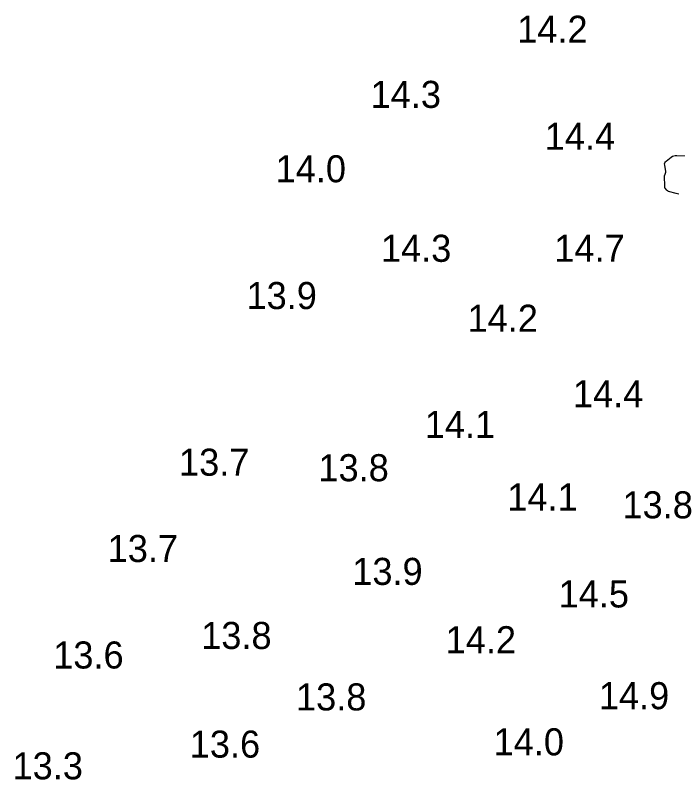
# Model space of a CAD drawing. Extents: x 1023796 to 1112670, y 656573 to 837340.
# Drawn here: x 1100938.2 to 1101060.7, y 690269.2 to 690410.4 of the extents above; entities that cross this region are included whole.
import ezdxf

# ---------------------------------------------------------------- set-up
doc = ezdxf.new("R2010")
doc.units = 0
doc.layers.add('V-CHAN-CONT-15FT', color=7, linetype='Continuous')
doc.layers.add('V-TOPO-SOUN', color=7, linetype='Continuous')

msp = doc.modelspace()

# ---------------------------------------------------------------- linework, layer by layer
at = {"layer": 'V-CHAN-CONT-15FT'}
msp.add_lwpolyline([(1101060.87, 690377.37), (1101060.62, 690377.45), (1101060.36, 690377.53), (1101058.98, 690377.9), (1101058.89, 690377.93), (1101058.81, 690377.98), (1101058.74, 690378.03), (1101058.67, 690378.1), (1101058.35, 690378.48), (1101058.32, 690378.52), (1101058.31, 690378.55), (1101058.3, 690378.6), (1101058.29, 690378.64), (1101058.3, 690378.82), (1101058.3, 690378.86), (1101058.29, 690378.91), (1101058.29, 690378.96), (1101058.29, 690379), (1101058.2, 690380.59), (1101058.2, 690380.67), (1101058.21, 690380.76), (1101058.23, 690380.84), (1101058.26, 690380.92), (1101058.4, 690381.24), (1101058.43, 690381.32), (1101058.45, 690381.41), (1101058.45, 690381.49), (1101058.44, 690381.57), (1101058.25, 690382.76), (1101058.24, 690382.98), (1101058.28, 690383.17), (1101058.38, 690383.35), (1101058.54, 690383.5), (1101059.48, 690384.24), (1101059.71, 690384.38), (1101059.95, 690384.48), (1101060.2, 690384.54), (1101060.47, 690384.55), (1101062.68, 690384.46)], dxfattribs=at)

# ---------------------------------------------------------------- texts
at = {"layer": 'V-TOPO-SOUN'}
for s, p in [('14.2 ', (1101030.99, 690405.37)), ('14.3 ', (1101003.89, 690393.33)), ('14.4 ', (1101036.08, 690385.58)), ('14.0 ', (1100986.34, 690379.58)), ('14.3 ', (1101005.8, 690364.88)), ('14.7 ', (1101037.85, 690364.88)), ('13.9 ', (1100980.96, 690356.15)), ('14.2 ', (1101021.81, 690351.95)), ('14.4 ', (1101041.29, 690338.01)), ('14.1 ', (1101013.91, 690332.34)), ('13.7 ', (1100968.49, 690325.35)), ('13.8 ', (1100994.25, 690324.33)), ('14.1 ', (1101029.16, 690318.92)), ('13.8 ', (1101050.45, 690317.47)), ('13.7 ', (1100955.3, 690309.4)), ('13.9 ', (1101000.51, 690305.17)), ('14.5 ', (1101038.64, 690301)), ('13.8 ', (1100972.59, 690293.33)), ('14.2 ', (1101017.77, 690292.54)), ('13.6 ', (1100945.24, 690289.72)), ('13.8 ', (1100990.11, 690281.97)), ('14.9 ', (1101046.08, 690282.2)), ('13.6 ', (1100970.47, 690273.25)), ('14.0 ', (1101026.63, 690273.67)), ('13.3 ', (1100937.72, 690269.24))]:
    msp.add_text(s, height=5, dxfattribs=at).set_placement(p)

doc.saveas('drawing.dxf')
